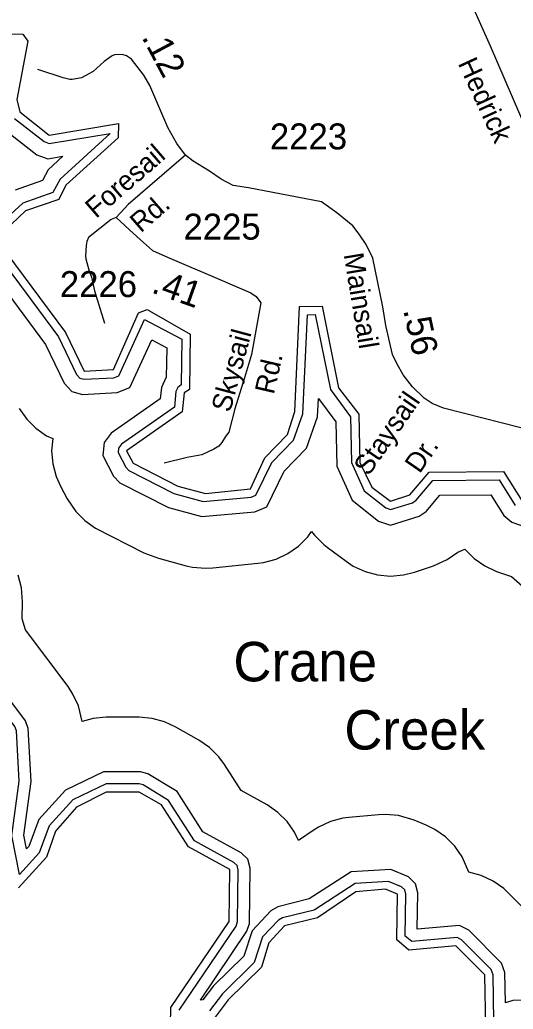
# Model space of a CAD drawing. Extents: x 1473865 to 1648260, y 639067 to 773536.
# Drawn here: x 1605748 to 1608123, y 694968 to 699731 of the extents above; entities that cross this region are included whole.
import ezdxf

# ---------------------------------------------------------------- set-up
doc = ezdxf.new("R2010")
doc.units = 0
for name, color, linetype in [('Exist Hydrographic Buffer Line', 7, 'Continuous'), ('Exist Hydrographic Creek Double Shore', 7, 'Continuous'), ('Exist Hydrographic Lake Shore Label', 7, 'Continuous'), ('Exist Road Non-System Type 51', 7, 'Continuous'), ('Exist Road Non-System Type 51 Label', 7, 'Continuous'), ('Exist Road Secondary Mileage Hundredths English Label', 7, 'Continuous'), ('Exist Road Secondary Type 51 Attributed', 7, 'Continuous'), ('Exist Road Secondary Type 51 Label', 7, 'Continuous'), ('Exist Road Secondary Type 51 Number Label', 7, 'Continuous')]:
    doc.layers.add(name, color=color, linetype=linetype)

msp = doc.modelspace()

# ---------------------------------------------------------------- linework, layer by layer
at = {"layer": 'Exist Hydrographic Buffer Line'}
for points in [[(1605722.5, 699256.8), (1605864.5, 699144.8), (1605889.2, 699136.3), (1606182.4, 699184.5), (1605942.4, 698964.7), (1605906.7, 698899.2), (1605763, 698848.7), (1605646.7, 698743.6)], [(1605668.1, 699208.1), (1605829.4, 699080.8), (1605882.9, 699062.3), (1605955.5, 699074.3), (1605884.9, 699009.6), (1605856.8, 698957.9), (1605725.5, 698911.7)], [(1605585.1, 698554.2), (1605871.9, 698168), (1605960.9, 697982.2), (1605998.5, 697941.7), (1606049.5, 697928), (1606216.4, 697936.2), (1606278.3, 697960.4), (1606382.8, 698189.8), (1606455.2, 698151.4), (1606453.1, 698009.2), (1606450.6, 698007.3), (1606429.5, 697961.7), (1606423.9, 697906.1), (1606188.1, 697740.9), (1606153.6, 697696.4), (1606148.4, 697634.3), (1606198.6, 697534.9), (1606229.7, 697502.6), (1606464, 697383.3), (1606624.3, 697339.5), (1606879.8, 697362.3), (1606936.7, 697386.4), (1607020.1, 697557.4), (1607128.4, 697668.2), (1607181.6, 697820), (1607185.9, 697908.1), (1607269, 697794.9), (1607273.5, 697583), (1607347.6, 697418.1), (1607474.5, 697316.8), (1607532.7, 697297.6), (1607669.7, 697340.8), (1607704.3, 697364.3), (1607770.3, 697442.3), (1608015.2, 697444.1), (1608077.5, 697344), (1608117.3, 697312), (1608241.8, 697269.4)], [(1605649.1, 698588.8), (1605933.8, 698205.3), (1606021, 698023.1), (1606037.1, 698005.8), (1606057.2, 698000.4), (1606201.2, 698007.5), (1606224.9, 698016.8), (1606349, 698289.1), (1606527.8, 698194.3), (1606524.5, 697973.6), (1606508.5, 697961.2), (1606499.8, 697942.4), (1606492.1, 697866.1), (1606238.3, 697688.3), (1606223.5, 697669.2), (1606221.8, 697648.6), (1606258, 697577), (1606273.1, 697561.2), (1606490.1, 697450.8), (1606630.7, 697412.3), (1606862.1, 697433), (1606883.9, 697442.2), (1606960.6, 697599.4), (1607065.8, 697707.1), (1607110.3, 697833.9), (1607133.4, 698311.4), (1607170.5, 698311.7), (1607242.9, 697952), (1607340.4, 697819.1), (1607345.1, 697599.1), (1607406, 697463.4), (1607509.3, 697381.1), (1607533.2, 697373.2), (1607638, 697406.2), (1607655.7, 697418.3), (1607736.8, 697514), (1608055, 697516.3), (1608132.1, 697392.4)], [(1605745.4, 697860.4), (1605781.4, 697809.1), (1605825.8, 697764.7), (1605877.2, 697728.7), (1605906.4, 697715), (1605901.2, 697655.5), (1605906.7, 697593), (1605922.9, 697532.4), (1605943.9, 697485.4), (1605975.9, 697425.7)], [(1605975.9, 697425.7), (1606017.4, 697364.5), (1606061.8, 697320.1), (1606113.2, 697284.1), (1606344.9, 697165.6), (1606415.2, 697138.6), (1606548.3, 697103.1), (1606578.7, 697096.4), (1606641.2, 697090.9), (1606677.3, 697092.7), (1606894.3, 697114.6), (1606920.7, 697118.3), (1606981.3, 697134.5), (1607038.2, 697161), (1607089.6, 697197), (1607133.9, 697241.4), (1607152.9, 697268.5), (1607166.4, 697249.3), (1607210.8, 697205), (1607227.7, 697191.6), (1607318.7, 697124.1), (1607353.1, 697101.5), (1607410, 697074.9), (1607470.6, 697058.7), (1607533.2, 697053.2), (1607595.6, 697058.7), (1607647.9, 697071.9), (1607739.9, 697102.9), (1607805.2, 697132.4), (1607856.5, 697168.4), (1607890.4, 697182.2), (1607934.8, 697137.8), (1607986.1, 697101.8), (1608043, 697075.2), (1608114.9, 697050.6), (1608259.1, 696923.5)], [(1607746.1, 695833.6), (1607704.4, 695854.2), (1607646.4, 695878.4), (1607570.6, 695900.5), (1607508.2, 695906), (1607474, 695904.4), (1607332, 695890.9), (1607303.6, 695887), (1607243, 695870.8), (1607186.1, 695844.2), (1607165.4, 695831.3), (1607089.4, 695780.3), (1607070.9, 695819.9), (1607034.9, 695871.3), (1606990.5, 695915.7), (1606939.1, 695951.7), (1606813.7, 696020.5), (1606733.3, 696146.1), (1606705.9, 696183.2), (1606661.5, 696227.6), (1606610.1, 696263.6), (1606499.8, 696326.3), (1606445.3, 696351.4), (1606384.7, 696367.6), (1606322.1, 696373.1), (1606164, 696373.1), (1606101.6, 696367.6), (1606048.4, 696353.3), (1606030.4, 696428), (1606003.9, 696484.9), (1605980.1, 696520.9), (1605775.2, 696794.3), (1605759.9, 696847.6), (1605761.1, 696929), (1605755.7, 696996.9), (1605739.4, 697057.5)], [(1606515, 694963.5), (1606789.3, 695368.1), (1606796.1, 695390.1), (1606799.1, 695639.4), (1606793.8, 695660), (1606779.1, 695674.6), (1606588.3, 695779.2), (1606463.7, 695973.4), (1606341.9, 696048), (1606322.1, 696053.1), (1606164.2, 696053.1), (1606003, 695976.1), (1605889.2, 695850.7), (1605841, 695721.3), (1605746.2, 695617.1), (1605709.7, 695804.3), (1605745.7, 696066.1), (1605732, 696307.3), (1605724.1, 696328.9), (1605483.7, 696649.6)], [(1608341.1, 695017.4), (1608121.5, 695010.1), (1608086.2, 694998.5), (1608083.3, 695144.4), (1608066.2, 695190), (1607909, 695348.2), (1607864.9, 695371.4), (1607661.3, 695353.1), (1607663.7, 695528.4), (1607652.3, 695571.4), (1607618.9, 695605), (1607533.3, 695641.1), (1607343.8, 695628.6), (1607141.6, 695498.8), (1606990.8, 695461.3), (1606956.9, 695441.6), (1606866.5, 695345.9), (1606825.7, 695223.3), (1606679.8, 695079.7), (1606629.7, 695013.7), (1606617.2, 695012), (1606841.5, 695342.9), (1606853.4, 695380.9), (1606856.6, 695646.5), (1606845.4, 695689.6), (1606813.9, 695721), (1606628.7, 695822.5), (1606505, 696015.5), (1606364.7, 696101.4), (1606329.5, 696110.6), (1606151.1, 696110.5), (1605968, 696023.1), (1605839.2, 695881.1), (1605791, 695751.8), (1605780.6, 695740.3), (1605767.8, 695805.9), (1605803.4, 696063.8), (1605788.9, 696319), (1605775.1, 696356.5), (1605538.6, 696672)], [(1608453.8, 695249.6), (1608362.6, 695274), (1608313.9, 695278.3), (1608297.9, 695312.6), (1608261.9, 695364), (1608241.2, 695386.6), (1608101.3, 695527.2), (1608077.5, 695549.1), (1608026.1, 695585.1), (1607969.3, 695611.6), (1607909, 695627.8), (1607877.9, 695701.9), (1607841.9, 695753.3), (1607797.5, 695797.6), (1607746.1, 695833.6)], [(1608030.5, 694910.7), (1608026.1, 695133.4), (1608016.8, 695158.3), (1607874.5, 695301.5), (1607853.2, 695312.6), (1607634.4, 695293.1), (1607603.4, 695320), (1607606.2, 695521.3), (1607600.7, 695541.8), (1607586.2, 695556.5), (1607523.5, 695582.9), (1607362.4, 695572.3), (1607164.6, 695445.3), (1607012.6, 695407.5), (1606993, 695396.2), (1606917, 695315.7), (1606875.8, 695192), (1606723, 695041.7), (1606661.1, 694960.1)]]:
    msp.add_lwpolyline(points, dxfattribs=at)
at = {"layer": 'Exist Hydrographic Creek Double Shore'}
for points in [[(1605537.2, 699665.9), (1605762.1, 699661.3), (1605786.2, 699628), (1605733.2, 699346.8), (1605748.2, 699287.4), (1605889.2, 699176.2), (1606223.2, 699231.9), (1606222.2, 699163), (1605969.1, 698935), (1605935.2, 698866.8), (1605776.2, 698810.9), (1605674.2, 698714.5)], [(1605681.2, 698612.6), (1605968.2, 698226), (1606057.2, 698040.4), (1606199.2, 698047.4), (1606319.2, 698320.7), (1606361.2, 698336.3), (1606568.2, 698217.2), (1606564.2, 697951.4), (1606539.2, 697935.5), (1606530.2, 697843.8), (1606261.1, 697655.5), (1606293.1, 697595.9), (1606508.1, 697486.4), (1606641.2, 697450.9), (1606858.2, 697472.8), (1606927.2, 697622.4), (1607037.2, 697735), (1607072.2, 697846), (1607095.2, 698351), (1607203.2, 698352), (1607282.2, 697959.9), (1607380.2, 697833.1), (1607385.1, 697600.1), (1607442.1, 697480.7), (1607533.2, 697413.2), (1607625.1, 697444.2), (1607718.1, 697553.9), (1608077.2, 697556.5), (1608166.2, 697413.5)], [(1606474.1, 694894), (1606475.1, 694976.1), (1606756.1, 695390.6), (1606759.1, 695639.9), (1606560.1, 695749), (1606430.1, 695951.9), (1606322.1, 696013.1), (1606164.2, 696013.1), (1606021.1, 695940.4), (1605919.1, 695824.3), (1605876.2, 695700.5), (1605741.1, 695552.2)], [(1607991.2, 694879.8), (1607986.1, 695132.6), (1607846.2, 695273.3), (1607621.1, 695251.6), (1607563.1, 695302), (1607566.2, 695521.9), (1607508.2, 695546), (1607366.2, 695532.5), (1607181.1, 695408.2), (1607022.2, 695368.7), (1606946.1, 695288.2), (1606911.2, 695170.8), (1606751.1, 695013.2), (1606683.1, 694922.7)]]:
    msp.add_lwpolyline(points, dxfattribs=at)
at = {"layer": 'Exist Road Non-System Type 51'}
msp.add_line((1606554.2, 697623.2), (1606442.6, 697596.1), dxfattribs=at)
for points in [[(1606188.6, 699554.5), (1606154.8, 699530.2), (1606100.7, 699482.7), (1606044.4, 699451), (1606000.2, 699443.3), (1605988.2, 699443.5), (1605956.4, 699451.6), (1605834.2, 699491.3)], [(1606212.6, 698779.6), (1606187.7, 698770.2), (1606079.1, 698682.9), (1606070.9, 698663.1), (1606066.7, 698644.9), (1606064.3, 698595), (1606066.2, 698581.1), (1606079.9, 698527), (1606093.3, 698492), (1606107.1, 698426.8), (1606155, 698271)]]:
    msp.add_lwpolyline(points, dxfattribs=at)
at = {"layer": 'Exist Road Secondary Type 51 Attributed'}
for points in [[(1607857.2, 699968.2), (1607879.8, 699906.6), (1608012.2, 699605.8), (1608325.2, 698881), (1608370.8, 698774.3), (1608427.8, 698642.1), (1608500.6, 698490.1), (1608606.4, 698256.8), (1608656.8, 698137.6), (1608665.9, 698045.6), (1608677, 697997.1), (1608688.1, 697935.4), (1608684.1, 697858.6), (1608694.9, 697686.7), (1608715.3, 697563.9), (1608708.8, 697428.9), (1608708.7, 697418.3)], [(1606545.9, 699079.9), (1606503.6, 699135.8), (1606461.3, 699211.9), (1606374.2, 699414.7), (1606344.4, 699464.9), (1606285.1, 699541.4), (1606261, 699557.4), (1606241.2, 699563.7), (1606203.1, 699561.8), (1606193.2, 699557.8), (1606188.6, 699554.5)], [(1606545.9, 699079.9), (1606535.7, 699071.5), (1606270.2, 698841.5), (1606212.6, 698779.6)], [(1608254.6, 697742.9), (1607787, 697861.3), (1607733, 697883.2), (1607695.1, 697909.6), (1607638.7, 697963.4), (1607593, 698022.6), (1607563.4, 698076.4), (1607541.9, 698119.5), (1607510.1, 698258.7), (1607494.8, 698350.1), (1607447.6, 698583), (1607415.4, 698649), (1607381.6, 698699.7), (1607351.2, 698738.7), (1607300.4, 698781), (1607273.7, 698802.6), (1607200.1, 698855.2), (1606848.5, 698921.8), (1606774.9, 698934), (1606717.1, 698964.3), (1606661.4, 699002.7), (1606583.1, 699051.1), (1606545.9, 699079.9)], [(1606212.6, 698779.6), (1606252.2, 698742.5), (1606277, 698717.7), (1606343.2, 698659.1), (1606386.8, 698620.8), (1606447.6, 698593.4), (1606560.1, 698545.5), (1606631.9, 698515.1), (1606860.4, 698417.3), (1606886.2, 698399), (1606907.7, 698369), (1606863.7, 698120.2), (1606830.1, 698007.5), (1606783.1, 697858), (1606754.4, 697746.2), (1606738.4, 697724.3), (1606720, 697696), (1606706.4, 697679.1), (1606682.8, 697663.8), (1606623.6, 697636.7), (1606554.2, 697623.2)]]:
    msp.add_lwpolyline(points, dxfattribs=at)

# ---------------------------------------------------------------- texts
at = {"layer": 'Exist Hydrographic Lake Shore Label'}
for s, p in [('Crane', (1606776.2, 696546.2)), ('Creek', (1607310.3, 696217.8))]:
    msp.add_text(s, height=190, dxfattribs=at).set_placement(p)
at = {"layer": 'Exist Road Non-System Type 51 Label'}
for s, p in [('Staysail', (1607426.7, 697530.8)), ('Dr.', (1607672.7, 697542.7))]:
    msp.add_text(s, height=95, rotation=55.3944, dxfattribs=at).set_placement(p)
at = {"layer": 'Exist Road Secondary Mileage Hundredths English Label'}
for s, rotation, p in [('.12', 298.1093, (1606332.4, 699647.6)), ('.41', 340.4483, (1606376.6, 698419.7)), ('.56', 282.0691, (1607593.4, 698333.8))]:
    msp.add_text(s, height=125, rotation=rotation, dxfattribs=at).set_placement(p)
at = {"layer": 'Exist Road Secondary Type 51 Label'}
for s, rotation, p in [('Hedrick', 294.6476, (1607855.7, 699521.8)), ('Foresail', 40.8873, (1606114.6, 698772)), ('Rd.', 40.8873, (1606329.9, 698702.5)), ('Mainsail', 279.3708, (1607306.9, 698601.7)), ('Skysail', 74.9815, (1606760.4, 697836.8)), ('Rd.', 77.0247, (1606970.4, 697924.1))]:
    msp.add_text(s, height=95, rotation=rotation, dxfattribs=at).set_placement(p)
at = {"layer": 'Exist Road Secondary Type 51 Number Label'}
for s, p in [('2223', (1606951.8, 699107.3)), ('2225', (1606535.7, 698672.8)), ('2226', (1605940.6, 698396.2))]:
    msp.add_text(s, height=125, dxfattribs=at).set_placement(p)

doc.saveas('drawing.dxf')
